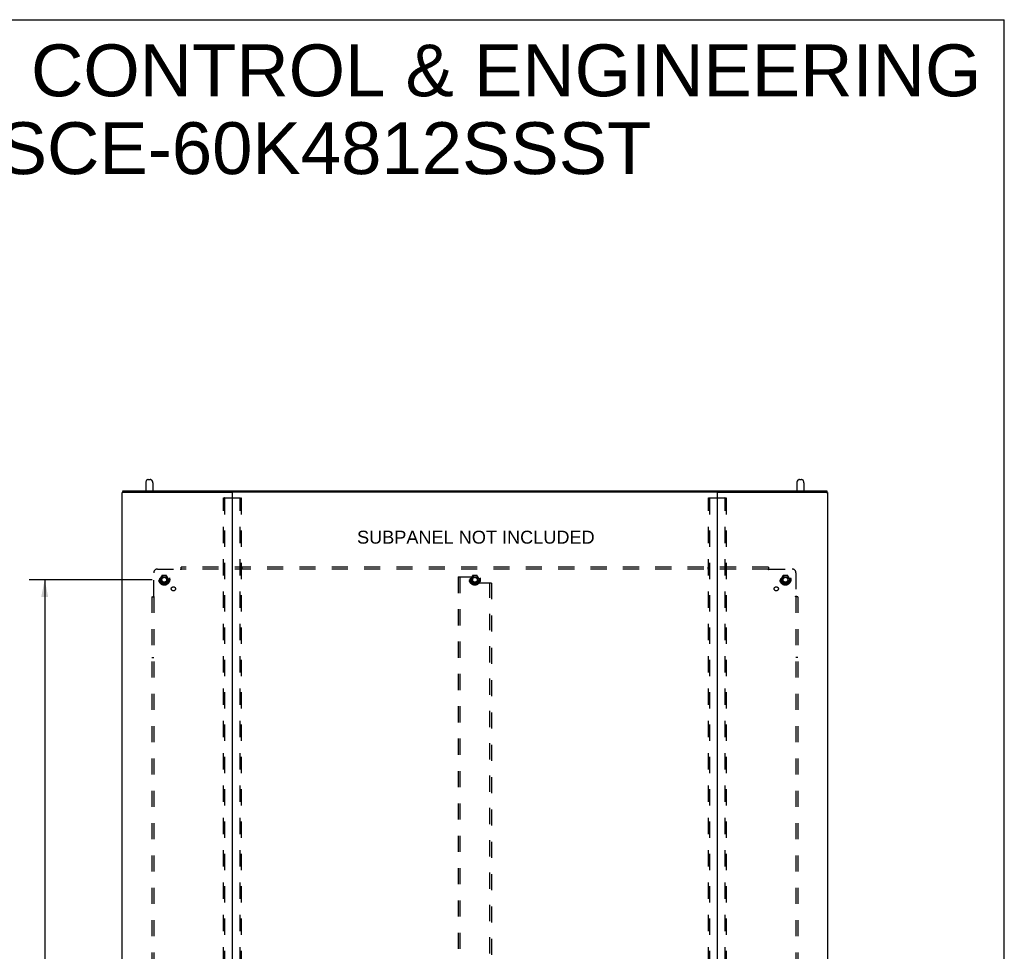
# Model space of a CAD drawing. Header units: inches. Extents: x 0 to 200, y 0 to 129.
# Tile 276 of 276: x 133 to 200, y 66 to 129. Entities that reach past the tile are written whole.
import ezdxf

# ---------------------------------------------------------------- set-up
doc = ezdxf.new("R2010")
doc.units = ezdxf.units.IN
doc.header["$LTSCALE"] = 11
doc.header["$MEASUREMENT"] = 0
doc.linetypes.add('HIDDEN', pattern=[0.2, 0.1, -0.1])
doc.layers.get('0').update_dxf_attribs({"linetype": 'CONTINUOUS'})
for name, color, linetype in [('DEFAULT_2', 8, 'HIDDEN'), ('DIMENSIONS', 7, 'CONTINUOUS'), ('SUBPANEL', 7, 'CONTINUOUS')]:
    doc.layers.add(name, color=color, linetype=linetype)
doc.styles.get("Standard").update_dxf_attribs({"font": 'arial.ttf'})
doc.dimstyles.new('DIMSTYLE_1', dxfattribs={"dimtxt": 0.882353, "dimasz": 1.176471, "dimexe": 0.09, "dimexo": 0.07, "dimgap": 0.0375, "dimtad": 0, "dimtih": 1, "dimtoh": 1, "dimzin": 4, "dimdsep": 46, "dimtxsty": 'Standard', "dimblk": '_FILLED', "dimblk1": '_FILLED', "dimblk2": '_FILLED', "dimcen": 0.09, "dimadec": 3, "dimazin": 1, "dimtfac": 1, "dimtdec": 3, "dimtofl": 0, "dimtmove": 0, "dimatfit": 3, "dimldrblk": '_FILLED', "dimfxl": 0, "dimtolj": 1, "dimtzin": 4, "dimarcsym": 0})

# ---------------------------------------------------------------- blocks, each defined once
blk = doc.blocks.new('_FILLED')
at = {"color": 0, "linetype": 'ByBlock'}
blk.add_solid([(0, 0), (-1, 0.2), (-1, -0.2)], dxfattribs=at)
blk = doc.blocks.new('*D2')
at = {"layer": 'DIMENSIONS', "color": 2, "linetype": 'Continuous'}
for p, q in [((142.035, 91.311), (133.666, 91.311)), ((134.725, 91.311), (134.725, 65.068)), ((134.725, 37.061), (134.725, 63.303)), ((142.035, 37.061), (133.666, 37.061))]:
    blk.add_line(p, q, dxfattribs=at)
at = {"layer": 'DIMENSIONS', "color": 2, "linetype": 'Continuous', "xscale": 1.1764705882, "yscale": 1.1764705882, "zscale": 1.1764705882}
for p, rotation in [((134.725, 91.311), 90), ((134.725, 37.061), 270)]:
    blk.add_blockref('_FILLED', p, dxfattribs=dict(at, rotation=rotation))
at = {"layer": 'DIMENSIONS', "color": 2, "linetype": 'Continuous', "insert": (134.725, 64.627), "char_height": 0.8824, "width": 3.08332, "attachment_point": 2, "line_spacing_factor": 0.9}
blk.add_mtext('54.25', dxfattribs=at)

msp = doc.modelspace()

# ---------------------------------------------------------------- linework, layer by layer
at = {"color": 7, "linetype": 'Continuous'}
for p, q in [((0, 129.412), (200, 129.412)), ((200, 0), (200, 129.412)), ((141.596, 97.912), (141.596, 97.358)), ((141.774, 98.134), (141.902, 98.134)), ((142.079, 97.912), (142.079, 97.358)), ((185.888, 97.912), (185.888, 97.358)), ((186.066, 98.134), (186.194, 98.134)), ((186.371, 97.912), (186.371, 97.358)), ((140.036, 97.342), (140.036, 97.25)), ((140.098, 97.358), (187.869, 97.358)), ((187.932, 97.342), (187.932, 97.25))]:
    msp.add_line(p, q, dxfattribs=at)
at = {"color": 3, "linetype": 'Continuous'}
for p, q in [((139.984, 97.212), (139.984, 34.29)), ((140.066, 97.258), (147.453, 97.258)), ((147.458, 97.258), (147.509, 97.258)), ((147.484, 97.228), (147.484, 34.32)), ((180.454, 97.258), (147.514, 97.258)), ((180.459, 97.258), (180.51, 97.258)), ((180.484, 34.32), (180.484, 97.228)), ((180.515, 97.258), (187.902, 97.258)), ((187.984, 97.212), (187.984, 34.29))]:
    msp.add_line(p, q, dxfattribs=at)
for points in [[(140.036, 97.25), (140.027, 97.247), (140.019, 97.244), (140.012, 97.241), (140.006, 97.238), (140, 97.234), (139.995, 97.231), (139.991, 97.227), (139.988, 97.223), (139.986, 97.219), (139.984, 97.216), (139.984, 97.212)], [(140.066, 97.258), (140.055, 97.256), (140.045, 97.253), (140.036, 97.25)], [(187.902, 97.258), (187.913, 97.256), (187.923, 97.253), (187.932, 97.25)], [(187.932, 97.25), (187.941, 97.247), (187.949, 97.244), (187.956, 97.241), (187.962, 97.238), (187.968, 97.234), (187.973, 97.231), (187.977, 97.227), (187.98, 97.223), (187.982, 97.219), (187.984, 97.216), (187.984, 97.212)]]:
    msp.add_lwpolyline(points, dxfattribs=at)
at = {"color": 7, "linetype": 'Continuous'}
for points in [[(140.036, 97.342), (140.036, 97.343), (140.037, 97.345), (140.038, 97.346), (140.039, 97.347), (140.041, 97.348), (140.043, 97.35), (140.045, 97.351), (140.048, 97.352), (140.051, 97.353), (140.054, 97.354), (140.058, 97.355), (140.062, 97.355), (140.066, 97.356), (140.07, 97.357), (140.075, 97.357), (140.079, 97.358), (140.084, 97.358), (140.089, 97.358), (140.094, 97.358), (140.098, 97.358)], [(187.869, 97.358), (187.874, 97.358), (187.879, 97.358), (187.884, 97.358), (187.889, 97.358), (187.893, 97.357), (187.898, 97.357), (187.902, 97.356), (187.906, 97.355), (187.91, 97.355), (187.914, 97.354), (187.917, 97.353), (187.92, 97.352), (187.923, 97.351), (187.925, 97.35), (187.927, 97.348), (187.929, 97.347), (187.93, 97.346), (187.931, 97.345), (187.932, 97.343), (187.932, 97.342)]]:
    msp.add_lwpolyline(points, dxfattribs=at)
for centre, radius, start, end in [((141.838, 97.912), 0.241, 123.18477, 180), ((141.774, 98.009), 0.125, 90, 123.18477), ((141.902, 98.009), 0.125, 56.81523, 90), ((141.838, 97.912), 0.241, 0, 56.81523), ((186.13, 97.912), 0.241, 123.18477, 180), ((186.066, 98.009), 0.125, 90, 123.18477), ((186.194, 98.009), 0.125, 56.81523, 90), ((186.13, 97.912), 0.241, 0, 56.81523)]:
    msp.add_arc(centre, radius, start, end, dxfattribs=at)
at = {"color": 3, "linetype": 'Continuous'}
for centre, radius, start, end in [((147.453, 97.227), 0.031, 0, 90), ((147.514, 97.228), 0.03, 90, 180), ((180.454, 97.228), 0.03, 0, 90), ((180.515, 97.227), 0.031, 90, 180)]:
    msp.add_arc(centre, radius, start, end, dxfattribs=at)
at = {"layer": 'DEFAULT_2', "color": 8, "linetype": 'HIDDEN'}
for p, q in [((146.88, 34.403), (146.88, 96.853)), ((146.901, 96.883), (148.067, 96.883)), ((146.954, 96.853), (146.954, 34.403)), ((148.014, 34.403), (148.014, 96.853)), ((148.088, 96.853), (148.088, 34.403)), ((179.88, 34.403), (179.88, 96.853)), ((179.901, 96.883), (181.067, 96.883)), ((179.954, 96.853), (179.954, 34.403)), ((181.014, 34.403), (181.014, 96.853)), ((181.088, 96.853), (181.088, 34.403)), ((142.696, 91.583), (142.541, 91.316)), ((142.541, 91.306), (142.696, 91.038)), ((143.013, 91.588), (142.705, 91.588)), ((143.177, 91.316), (143.022, 91.583)), ((143.022, 91.038), (143.177, 91.306)), ((162.859, 91.498), (162.859, 36.873)), ((162.859, 91.498), (162.963, 91.498)), ((162.963, 91.498), (162.963, 36.873)), ((162.963, 91.498), (163.755, 91.498)), ((163.821, 91.583), (163.666, 91.316)), ((163.666, 91.306), (163.821, 91.038)), ((163.818, 91.436), (163.818, 91.145)), ((164.138, 91.588), (163.83, 91.588)), ((164.302, 91.316), (164.147, 91.583)), ((164.147, 91.038), (164.302, 91.306)), ((184.946, 91.583), (184.791, 91.316)), ((184.791, 91.306), (184.946, 91.038)), ((185.263, 91.588), (184.955, 91.588)), ((185.427, 91.316), (185.272, 91.583)), ((185.272, 91.038), (185.427, 91.306)), ((143.013, 91.033), (142.705, 91.033)), ((164.138, 91.033), (163.83, 91.033)), ((165.005, 91.082), (163.88, 91.082)), ((165.005, 37.289), (165.005, 91.082)), ((165.109, 91.082), (165.005, 91.082)), ((165.109, 91.082), (165.109, 37.289)), ((185.263, 91.033), (184.955, 91.033))]:
    msp.add_line(p, q, dxfattribs=at)
for points in [[(146.88, 96.853), (146.881, 96.861), (146.883, 96.868), (146.886, 96.875), (146.891, 96.879), (146.896, 96.882), (146.901, 96.883)], [(146.975, 96.883), (146.969, 96.882), (146.964, 96.879), (146.96, 96.875), (146.956, 96.868), (146.954, 96.861), (146.954, 96.853)], [(148.014, 96.853), (148.013, 96.861), (148.011, 96.868), (148.008, 96.875), (148.004, 96.879), (147.999, 96.882), (147.993, 96.883)], [(148.067, 96.883), (148.072, 96.882), (148.077, 96.879), (148.082, 96.875), (148.085, 96.868), (148.087, 96.861), (148.088, 96.853)], [(179.88, 96.853), (179.881, 96.861), (179.883, 96.868), (179.886, 96.875), (179.891, 96.879), (179.896, 96.882), (179.901, 96.883)], [(179.975, 96.883), (179.969, 96.882), (179.964, 96.879), (179.96, 96.875), (179.956, 96.868), (179.954, 96.861), (179.954, 96.853)], [(181.014, 96.853), (181.013, 96.861), (181.011, 96.868), (181.008, 96.875), (181.004, 96.879), (180.999, 96.882), (180.993, 96.883)], [(181.067, 96.883), (181.072, 96.882), (181.077, 96.879), (181.082, 96.875), (181.085, 96.868), (181.087, 96.861), (181.088, 96.853)]]:
    msp.add_lwpolyline(points, dxfattribs=at)
for centre, radius in [((142.859, 91.311), 0.372), ((142.859, 91.311), 0.356), ((142.859, 91.311), 0.312), ((142.859, 91.311), 0.204), ((142.859, 91.311), 0.188), ((142.859, 91.311), 0.183), ((142.859, 91.311), 0.165), ((163.984, 91.311), 0.372), ((163.984, 91.311), 0.356), ((163.984, 91.311), 0.312), ((163.984, 91.311), 0.204), ((163.984, 91.311), 0.188), ((163.984, 91.311), 0.183), ((163.984, 91.311), 0.165), ((185.109, 91.311), 0.372), ((185.109, 91.311), 0.356), ((185.109, 91.311), 0.312), ((185.109, 91.311), 0.204), ((185.109, 91.311), 0.188), ((185.109, 91.311), 0.183), ((185.109, 91.311), 0.165)]:
    msp.add_circle(centre, radius, dxfattribs=at)
for centre, radius, start, end in [((142.55, 91.311), 0.01, 150.01268, 209.98829), ((142.705, 91.578), 0.01, 90.01235, 149.98915), ((143.013, 91.578), 0.01, 30.01204, 89.98872), ((143.168, 91.311), 0.01, 330.01268, 29.98829), ((163.675, 91.311), 0.01, 150.01268, 209.98829), ((163.755, 91.436), 0.0625, 0, 90), ((163.88, 91.145), 0.0625, 180, 270), ((163.83, 91.578), 0.01, 90.01235, 149.98915), ((164.138, 91.578), 0.01, 30.01204, 89.98872), ((164.293, 91.311), 0.01, 330.01268, 29.98829), ((184.8, 91.311), 0.01, 150.01268, 209.98829), ((184.955, 91.578), 0.01, 90.01235, 149.98915), ((185.263, 91.578), 0.01, 30.01204, 89.98872), ((185.418, 91.311), 0.01, 330.01268, 29.98829), ((142.705, 91.043), 0.01, 210.01204, 269.98872), ((143.013, 91.043), 0.01, 270.01235, 329.98915), ((163.83, 91.043), 0.01, 210.01204, 269.98872), ((164.138, 91.043), 0.01, 270.01235, 329.98915), ((184.955, 91.043), 0.01, 210.01204, 269.98872), ((185.263, 91.043), 0.01, 270.01235, 329.98915)]:
    msp.add_arc(centre, radius, start, end, dxfattribs=at)
at = {"layer": 'SUBPANEL', "color": 8, "linetype": 'HIDDEN'}
for p, q in [((142.14, 90.19), (142.14, 91.78)), ((142.39, 92.03), (143.98, 92.03)), ((143.998, 92.048), (143.992, 92.042)), ((144.015, 91.989), (144.015, 92.155)), ((183.953, 92.155), (144.015, 92.155)), ((183.953, 92.03), (144.015, 92.03)), ((148.14, 92.155), (148.14, 92.03)), ((179.828, 92.155), (179.828, 92.03)), ((183.953, 92.155), (183.953, 91.989)), ((183.988, 92.03), (185.578, 92.03)), ((185.828, 91.78), (185.828, 90.19)), ((142.015, 90.155), (142.015, 38.217)), ((142.015, 90.155), (142.181, 90.155)), ((142.14, 90.155), (142.14, 38.217)), ((185.953, 90.155), (185.787, 90.155)), ((185.828, 90.155), (185.828, 38.217)), ((185.846, 90.172), (185.84, 90.178)), ((185.953, 90.155), (185.953, 38.217)), ((142.015, 86.03), (142.14, 86.03)), ((185.953, 86.03), (185.828, 86.03))]:
    msp.add_line(p, q, dxfattribs=at)
for points in [[(143.992, 92.042), (143.99, 92.04), (143.988, 92.038), (143.986, 92.036), (143.984, 92.034), (143.983, 92.033), (143.981, 92.031), (143.98, 92.03)], [(143.993, 92.01), (143.99, 92.015), (143.989, 92.017), (143.987, 92.02), (143.986, 92.022), (143.984, 92.024), (143.983, 92.026), (143.981, 92.028), (143.98, 92.03)], [(144.015, 91.989), (144.013, 91.989), (144.012, 91.99), (144.01, 91.991), (144.009, 91.992), (144.007, 91.993), (144.005, 91.994), (144.004, 91.995), (144.002, 91.997), (144.001, 91.999), (143.999, 92), (143.998, 92.002), (143.997, 92.004), (143.995, 92.006), (143.994, 92.008), (143.993, 92.01)], [(144.015, 92.068), (144.014, 92.066), (144.012, 92.064), (144.01, 92.062), (144.009, 92.06), (144.007, 92.058), (144.006, 92.056), (144.004, 92.054), (144.003, 92.053), (144.001, 92.051), (144, 92.05), (143.998, 92.048)], [(183.953, 92.068), (183.954, 92.066), (183.956, 92.064), (183.957, 92.062), (183.959, 92.06), (183.961, 92.058), (183.962, 92.056), (183.964, 92.054), (183.965, 92.053), (183.967, 92.051), (183.968, 92.05), (183.97, 92.048)], [(183.953, 91.989), (183.955, 91.989), (183.956, 91.99), (183.958, 91.991), (183.959, 91.992), (183.961, 91.993), (183.963, 91.994), (183.964, 91.995), (183.966, 91.997), (183.967, 91.999), (183.968, 92), (183.97, 92.002), (183.971, 92.004), (183.972, 92.006), (183.974, 92.008), (183.975, 92.01), (183.978, 92.015)], [(183.97, 92.048), (183.976, 92.042), (183.978, 92.04), (183.98, 92.038), (183.982, 92.036), (183.984, 92.034), (183.985, 92.033), (183.987, 92.031), (183.988, 92.03)], [(183.978, 92.015), (183.979, 92.017), (183.981, 92.02), (183.982, 92.022), (183.984, 92.024), (183.985, 92.026), (183.987, 92.028), (183.988, 92.03)], [(142.102, 90.155), (142.104, 90.156), (142.106, 90.158), (142.108, 90.159), (142.11, 90.161), (142.112, 90.162), (142.114, 90.164), (142.115, 90.165), (142.117, 90.167), (142.118, 90.169), (142.12, 90.17), (142.122, 90.172)], [(142.122, 90.172), (142.128, 90.178), (142.13, 90.18), (142.132, 90.182), (142.134, 90.184), (142.135, 90.185), (142.137, 90.187), (142.139, 90.189), (142.14, 90.19)], [(142.155, 90.18), (142.153, 90.181), (142.15, 90.183), (142.148, 90.184), (142.146, 90.186), (142.144, 90.187), (142.142, 90.189), (142.14, 90.19)], [(142.181, 90.155), (142.18, 90.156), (142.18, 90.158), (142.179, 90.16), (142.178, 90.161), (142.177, 90.163), (142.176, 90.164), (142.174, 90.166), (142.173, 90.167), (142.171, 90.169), (142.169, 90.17), (142.168, 90.172), (142.166, 90.173), (142.164, 90.174), (142.162, 90.176), (142.16, 90.177), (142.155, 90.18)], [(185.787, 90.155), (185.788, 90.156), (185.788, 90.158), (185.789, 90.16), (185.79, 90.161), (185.791, 90.163), (185.792, 90.164), (185.794, 90.166), (185.795, 90.167), (185.797, 90.169), (185.798, 90.17), (185.8, 90.172), (185.802, 90.173), (185.804, 90.174), (185.806, 90.176), (185.808, 90.177)], [(185.808, 90.177), (185.813, 90.18), (185.815, 90.181), (185.818, 90.183), (185.82, 90.184), (185.822, 90.186), (185.824, 90.187), (185.826, 90.189), (185.828, 90.19)], [(185.84, 90.178), (185.838, 90.18), (185.836, 90.182), (185.834, 90.184), (185.833, 90.185), (185.831, 90.187), (185.829, 90.189), (185.828, 90.19)], [(185.866, 90.155), (185.864, 90.156), (185.862, 90.158), (185.86, 90.159), (185.858, 90.161), (185.856, 90.162), (185.854, 90.164), (185.853, 90.165), (185.851, 90.167), (185.849, 90.169), (185.848, 90.17), (185.846, 90.172)]]:
    msp.add_lwpolyline(points, dxfattribs=at)
for centre, radius in [((142.859, 91.311), 0.25), ((163.984, 91.311), 0.25), ((185.109, 91.311), 0.25), ((143.478, 90.692), 0.141), ((184.49, 90.692), 0.141)]:
    msp.add_circle(centre, radius, dxfattribs=at)
for centre, start, end in [((142.39, 91.78), 90, 180), ((185.578, 91.78), 0, 90)]:
    msp.add_arc(centre, 0.25, start, end, dxfattribs=at)

# ---------------------------------------------------------------- texts
at = {"layer": 'DIMENSIONS', "color": 2, "linetype": 'Continuous', "attachment_point": 2, "line_spacing_factor": 0.9}
for s, insert, char_height, width in [('SAGINAW CONTROL & ENGINEERING\\PSCE-60K4812SSST', (153.792, 127.73), 3.52941, 89.14061), ('SUBPANEL NOT INCLUDED', (164.053, 94.647), 0.88235, 16.13492)]:
    msp.add_mtext(s, dxfattribs=dict(at, insert=insert, char_height=char_height, width=width))

# ---------------------------------------------------------------- dimensions: what is measured, and where the dimension line sits
at = {"layer": 'DIMENSIONS', "color": 2, "linetype": 'Continuous'}
dim = msp.add_linear_dim(base=(134.725, 37.061), p1=(142.105, 91.311), p2=(142.105, 37.061), angle=270, dimstyle='DIMSTYLE_1', dxfattribs=at)
dim.commit()
dim.dimension.update_dxf_attribs({"geometry": '*D2', "text_midpoint": (134.725, 64.181), "dimtype": 160})

doc.saveas('drawing.dxf')
